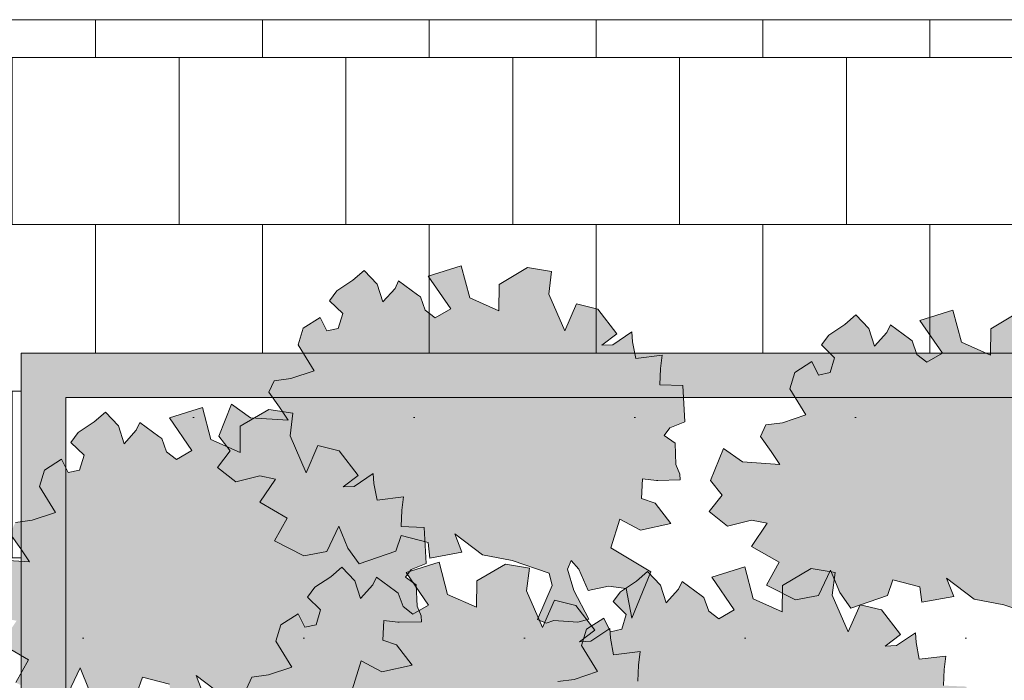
# Model space of a CAD drawing. Header units: metres. Extents: x 92403 to 95147, y 464428 to 465602.
# Tile 314 of 568: x 92434.73 to 92436.5, y 465247.65 to 465248.84. Entities that reach past the tile are written whole.
import ezdxf

# ---------------------------------------------------------------- set-up
doc = ezdxf.new("R2010")
doc.units = ezdxf.units.M
doc.layers.add('N-RO-GR-GROENSTROOK-A', color=7, linetype='CONTINUOUS', lineweight=0, true_color=0x5de817, transparency=0.7)
doc.layers.add('X-XX-AL-RMB - profiel', color=7, linetype='CONTINUOUS', lineweight=9)
pattern_1 = [(90, (-83.78827, 232.86948), (-0.15, 0.3), [0.3, -0.3]), (180, (-83.78827, 232.86948), (-4e-17, -0.3), [])]

msp = doc.modelspace()

# ---------------------------------------------------------------- hatches: boundary and pattern name
at = {"layer": 'N-RO-GR-GROENSTROOK-A', "transparency": 33554508}
h = msp.add_hatch(color=256, dxfattribs=at)
h.dxf.hatch_style = 1
h.paths.add_polyline_path([(92435.557613, 465247.875054), (92435.610793, 465247.864919), (92435.67767, 465247.841914), (92435.683047, 465247.819919), (92435.656703, 465247.758805), (92435.671982, 465247.752219), (92435.685742, 465247.756945), (92435.729299, 465247.754155), (92435.748715, 465247.75964), (92435.721708, 465247.810713), (92435.710738, 465247.849545), (92435.717324, 465247.864823), (92435.730913, 465247.849374), (92435.747539, 465247.811301), (92435.783922, 465247.819064), (92435.816168, 465247.814755), (92435.826208, 465247.761404), (92435.86001, 465247.844464), (92435.788475, 465247.887528), (92435.804431, 465247.939364), (92435.841576, 465247.919819), (92435.896175, 465247.931722), (92435.868047, 465247.967992), (92435.843702, 465247.976606), (92435.845192, 465248.012158), (92435.870678, 465248.009198), (92435.872743, 465248.008958), (92435.912972, 465248.009842), (92435.912739, 465248.020482), (92435.905031, 465248.03754), (92435.90378, 465248.075956), (92435.884337, 465248.089865), (92435.894529, 465248.103448), (92435.921265, 465248.114635), (92435.918005, 465248.179585), (92435.876727, 465248.181315), (92435.877937, 465248.210201), (92435.880779, 465248.234566), (92435.833201, 465248.228704), (92435.827435, 465248.258668), (92435.826352, 465248.276259), (92435.792097, 465248.25321), (92435.772036, 465248.252348), (92435.799171, 465248.273077), (92435.765141, 465248.31745), (92435.726788, 465248.326914), (92435.705489, 465248.27792), (92435.676788, 465248.343936), (92435.681883, 465248.384836), (92435.638487, 465248.391892), (92435.587288, 465248.361696), (92435.586863, 465248.314316), (92435.534525, 465248.33759), (92435.519254, 465248.395186), (92435.459959, 465248.376591), (92435.500412, 465248.317938), (92435.472425, 465248.301697), (92435.45454, 465248.31554), (92435.445926, 465248.3396), (92435.440876, 465248.343216), (92435.40682, 465248.368343), (92435.400262, 465248.354608), (92435.378171, 465248.330132), (92435.368068, 465248.362111), (92435.344651, 465248.38666), (92435.324673, 465248.369167), (92435.295791, 465248.350213), (92435.282563, 465248.332436), (92435.306306, 465248.309444), (92435.298162, 465248.282682), (92435.277693, 465248.278302), (92435.265699, 465248.302373), (92435.234967, 465248.282712), (92435.22593, 465248.253237), (92435.254658, 465248.206468), (92435.212722, 465248.192513), (92435.182907, 465248.188525), (92435.173198, 465248.167851), (92435.192353, 465248.140861), (92435.208015, 465248.117422), (92435.140587, 465248.12195), (92435.106492, 465248.146162), (92435.083269, 465248.088476), (92435.104014, 465248.062205), (92435.080925, 465248.032534), (92435.113904, 465248.006536), (92435.157255, 465248.017027), (92435.185113, 465248.011539), (92435.157095, 465247.969766), (92435.206618, 465247.941373), (92435.183832, 465247.900297), (92435.236287, 465247.873614), (92435.277706, 465247.881437), (92435.299121, 465247.927021), (92435.315646, 465247.886917), (92435.335535, 465247.858849), (92435.401501, 465247.881486), (92435.411278, 465247.910013), (92435.459907, 465247.8975), (92435.463148, 465247.869344), (92435.520551, 465247.880032), (92435.50789, 465247.913035), (92435.557625, 465247.875071)])
h = msp.add_hatch(color=256, dxfattribs=at)
h.dxf.hatch_style = 1
h.paths.add_polyline_path([(92436.441963, 465247.795431), (92436.495143, 465247.785295), (92436.56202, 465247.76229), (92436.567397, 465247.740295), (92436.541053, 465247.679182), (92436.556331, 465247.672596), (92436.570091, 465247.677321), (92436.613649, 465247.674531), (92436.633065, 465247.680016), (92436.606058, 465247.731089), (92436.595088, 465247.769921), (92436.601674, 465247.785199), (92436.615263, 465247.76975), (92436.631889, 465247.731678), (92436.668272, 465247.73944), (92436.700518, 465247.735132), (92436.710557, 465247.68178), (92436.744359, 465247.76484), (92436.672825, 465247.807904), (92436.688781, 465247.85974), (92436.725926, 465247.840195), (92436.780525, 465247.852099), (92436.752397, 465247.888368), (92436.728051, 465247.896983), (92436.729541, 465247.932535), (92436.755028, 465247.929574), (92436.757093, 465247.929334), (92436.797322, 465247.930218), (92436.797088, 465247.940858), (92436.78938, 465247.957916), (92436.78813, 465247.996333), (92436.768687, 465248.010241), (92436.778879, 465248.023824), (92436.805615, 465248.035011), (92436.802355, 465248.099961), (92436.761077, 465248.101691), (92436.762287, 465248.130577), (92436.765129, 465248.154943), (92436.717551, 465248.14908), (92436.711785, 465248.179044), (92436.710701, 465248.196635), (92436.676447, 465248.173586), (92436.656385, 465248.172724), (92436.683521, 465248.193453), (92436.649491, 465248.237826), (92436.611137, 465248.24729), (92436.589839, 465248.198296), (92436.561138, 465248.264312), (92436.566232, 465248.305212), (92436.522837, 465248.312268), (92436.471638, 465248.282073), (92436.471213, 465248.234692), (92436.418874, 465248.257966), (92436.403603, 465248.315563), (92436.344309, 465248.296967), (92436.384762, 465248.238315), (92436.356774, 465248.222073), (92436.33889, 465248.235916), (92436.330275, 465248.259977), (92436.325226, 465248.263592), (92436.291169, 465248.288719), (92436.284612, 465248.274984), (92436.262521, 465248.250508), (92436.252418, 465248.282487), (92436.229, 465248.307037), (92436.209022, 465248.289543), (92436.180141, 465248.270589), (92436.166912, 465248.252813), (92436.190655, 465248.22982), (92436.182512, 465248.203058), (92436.162043, 465248.198678), (92436.150048, 465248.22275), (92436.119317, 465248.203088), (92436.110279, 465248.173613), (92436.139007, 465248.126844), (92436.097072, 465248.112889), (92436.067257, 465248.108901), (92436.057548, 465248.088227), (92436.076702, 465248.061237), (92436.092364, 465248.037798), (92436.024936, 465248.042326), (92435.990842, 465248.066538), (92435.967619, 465248.008852), (92435.988364, 465247.982581), (92435.965275, 465247.95291), (92435.998254, 465247.926912), (92436.041605, 465247.937403), (92436.069462, 465247.931915), (92436.041445, 465247.890142), (92436.090968, 465247.861749), (92436.068181, 465247.820673), (92436.120637, 465247.79399), (92436.162056, 465247.801813), (92436.183471, 465247.847397), (92436.199995, 465247.807293), (92436.219885, 465247.779225), (92436.28585, 465247.801862), (92436.295628, 465247.830389), (92436.344257, 465247.817876), (92436.347498, 465247.78972), (92436.404901, 465247.800408), (92436.39224, 465247.833411), (92436.441975, 465247.795447)])
h = msp.add_hatch(color=256, dxfattribs=at)
h.dxf.hatch_style = 1
h.paths.add_polyline_path([(92435.092383, 465247.620106), (92435.145563, 465247.60997), (92435.21244, 465247.586965), (92435.217817, 465247.56497), (92435.191473, 465247.503857), (92435.206751, 465247.49727), (92435.220511, 465247.501996), (92435.264069, 465247.499206), (92435.283485, 465247.504691), (92435.256478, 465247.555764), (92435.245508, 465247.594596), (92435.252094, 465247.609874), (92435.265683, 465247.594425), (92435.282309, 465247.556353), (92435.318692, 465247.564115), (92435.350938, 465247.559807), (92435.360977, 465247.506455), (92435.394779, 465247.589515), (92435.323245, 465247.632579), (92435.339201, 465247.684415), (92435.376346, 465247.66487), (92435.430945, 465247.676774), (92435.402817, 465247.713043), (92435.378471, 465247.721657), (92435.379961, 465247.757209), (92435.405448, 465247.754249), (92435.407513, 465247.754009), (92435.447742, 465247.754893), (92435.447508, 465247.765533), (92435.4398, 465247.782591), (92435.43855, 465247.821007), (92435.419107, 465247.834916), (92435.429299, 465247.848499), (92435.456035, 465247.859686), (92435.452775, 465247.924636), (92435.411497, 465247.926366), (92435.412707, 465247.955252), (92435.415549, 465247.979618), (92435.367971, 465247.973755), (92435.362205, 465248.003719), (92435.361121, 465248.02131), (92435.326867, 465247.998261), (92435.306805, 465247.997399), (92435.333941, 465248.018128), (92435.299911, 465248.062501), (92435.261557, 465248.071965), (92435.240259, 465248.022971), (92435.211558, 465248.088987), (92435.216652, 465248.129887), (92435.173257, 465248.136943), (92435.122058, 465248.106747), (92435.121633, 465248.059367), (92435.069294, 465248.082641), (92435.054023, 465248.140238), (92434.994729, 465248.121642), (92435.035182, 465248.06299), (92435.007194, 465248.046748), (92434.98931, 465248.060591), (92434.980695, 465248.084651), (92434.975646, 465248.088267), (92434.941589, 465248.113394), (92434.935032, 465248.099659), (92434.912941, 465248.075183), (92434.902838, 465248.107162), (92434.87942, 465248.131712), (92434.859442, 465248.114218), (92434.830561, 465248.095264), (92434.817332, 465248.077488), (92434.841075, 465248.054495), (92434.832932, 465248.027733), (92434.812463, 465248.023353), (92434.800468, 465248.047424), (92434.769737, 465248.027763), (92434.760699, 465247.998288), (92434.789427, 465247.951519), (92434.747492, 465247.937564), (92434.717677, 465247.933576), (92434.707968, 465247.912902), (92434.727122, 465247.885912), (92434.742784, 465247.862473), (92434.675356, 465247.867001), (92434.641262, 465247.891213), (92434.618039, 465247.833527), (92434.638784, 465247.807256), (92434.615695, 465247.777585), (92434.648674, 465247.751587), (92434.692025, 465247.762078), (92434.719882, 465247.75659), (92434.691865, 465247.714817), (92434.741388, 465247.686424), (92434.718601, 465247.645348), (92434.771057, 465247.618665), (92434.812476, 465247.626488), (92434.833891, 465247.672072), (92434.850415, 465247.631968), (92434.870305, 465247.6039), (92434.93627, 465247.626537), (92434.946048, 465247.655064), (92434.994676, 465247.642551), (92434.997918, 465247.614395), (92435.055321, 465247.625083), (92435.04266, 465247.658086), (92435.092395, 465247.620122)])
h = msp.add_hatch(color=256, dxfattribs=at)
h.dxf.hatch_style = 1
h.paths.add_polyline_path([(92435.517776, 465247.341577), (92435.570955, 465247.331442), (92435.637833, 465247.308436), (92435.64321, 465247.286441), (92435.616866, 465247.225328), (92435.632144, 465247.218742), (92435.645904, 465247.223468), (92435.689462, 465247.220678), (92435.708877, 465247.226162), (92435.681871, 465247.277236), (92435.670901, 465247.316068), (92435.677486, 465247.331346), (92435.691076, 465247.315897), (92435.707701, 465247.277824), (92435.744085, 465247.285586), (92435.776331, 465247.281278), (92435.78637, 465247.227927), (92435.820172, 465247.310986), (92435.748638, 465247.35405), (92435.764594, 465247.405887), (92435.801739, 465247.386342), (92435.856337, 465247.398245), (92435.82821, 465247.434514), (92435.803864, 465247.443129), (92435.805354, 465247.478681), (92435.830841, 465247.47572), (92435.832905, 465247.475481), (92435.873135, 465247.476364), (92435.872901, 465247.487005), (92435.865193, 465247.504062), (92435.863942, 465247.542479), (92435.8445, 465247.556387), (92435.854692, 465247.56997), (92435.881427, 465247.581158), (92435.878168, 465247.646107), (92435.836889, 465247.647837), (92435.8381, 465247.676723), (92435.840942, 465247.701089), (92435.793363, 465247.695227), (92435.787597, 465247.725191), (92435.786514, 465247.742781), (92435.752259, 465247.719732), (92435.732198, 465247.718871), (92435.759334, 465247.7396), (92435.725304, 465247.783973), (92435.68695, 465247.793436), (92435.665652, 465247.744442), (92435.63695, 465247.810458), (92435.642045, 465247.851358), (92435.598649, 465247.858414), (92435.547451, 465247.828219), (92435.547026, 465247.780838), (92435.494687, 465247.804112), (92435.479416, 465247.861709), (92435.420122, 465247.843113), (92435.460575, 465247.784461), (92435.432587, 465247.768219), (92435.414702, 465247.782063), (92435.406088, 465247.806123), (92435.401038, 465247.809739), (92435.366982, 465247.834865), (92435.360425, 465247.82113), (92435.338334, 465247.796654), (92435.328231, 465247.828633), (92435.304813, 465247.853183), (92435.284835, 465247.835689), (92435.255953, 465247.816736), (92435.242725, 465247.798959), (92435.266468, 465247.775967), (92435.258325, 465247.749204), (92435.237856, 465247.744825), (92435.225861, 465247.768896), (92435.195129, 465247.749234), (92435.186092, 465247.71976), (92435.21482, 465247.67299), (92435.172884, 465247.659035), (92435.14307, 465247.655047), (92435.133361, 465247.634374), (92435.152515, 465247.607384), (92435.168177, 465247.583945), (92435.100749, 465247.588473), (92435.066655, 465247.612684), (92435.043432, 465247.554998), (92435.064177, 465247.528727), (92435.041087, 465247.499056), (92435.074067, 465247.473058), (92435.117418, 465247.483549), (92435.145275, 465247.478061), (92435.117258, 465247.436289), (92435.166781, 465247.407895), (92435.143994, 465247.36682), (92435.19645, 465247.340137), (92435.237868, 465247.347959), (92435.259284, 465247.393544), (92435.275808, 465247.35344), (92435.295697, 465247.325372), (92435.361663, 465247.348009), (92435.371441, 465247.376536), (92435.420069, 465247.364023), (92435.42331, 465247.335867), (92435.480713, 465247.346555), (92435.468053, 465247.379557), (92435.517788, 465247.341593)])
h = msp.add_hatch(color=256, dxfattribs=at)
h.dxf.hatch_style = 1
h.paths.add_polyline_path([(92436.067509, 465247.333615), (92436.120689, 465247.32348), (92436.187566, 465247.300474), (92436.192943, 465247.278479), (92436.166599, 465247.217366), (92436.181877, 465247.21078), (92436.195637, 465247.215506), (92436.239195, 465247.212715), (92436.258611, 465247.2182), (92436.231604, 465247.269274), (92436.220634, 465247.308105), (92436.227219, 465247.323384), (92436.240809, 465247.307935), (92436.257434, 465247.269862), (92436.293818, 465247.277624), (92436.326064, 465247.273316), (92436.336103, 465247.219965), (92436.369905, 465247.303024), (92436.298371, 465247.346088), (92436.314327, 465247.397925), (92436.351472, 465247.37838), (92436.406071, 465247.390283), (92436.377943, 465247.426552), (92436.353597, 465247.435167), (92436.355087, 465247.470719), (92436.380574, 465247.467758), (92436.382639, 465247.467518), (92436.422868, 465247.468402), (92436.422634, 465247.479043), (92436.414926, 465247.4961), (92436.413675, 465247.534517), (92436.394233, 465247.548425), (92436.404425, 465247.562008), (92436.431161, 465247.573196), (92436.427901, 465247.638145), (92436.386622, 465247.639875), (92436.387833, 465247.668761), (92436.390675, 465247.693127), (92436.343097, 465247.687265), (92436.33733, 465247.717229), (92436.336247, 465247.734819), (92436.301992, 465247.71177), (92436.281931, 465247.710909), (92436.309067, 465247.731638), (92436.275037, 465247.776011), (92436.236683, 465247.785474), (92436.215385, 465247.73648), (92436.186683, 465247.802496), (92436.191778, 465247.843396), (92436.148383, 465247.850452), (92436.097184, 465247.820257), (92436.096759, 465247.772876), (92436.04442, 465247.79615), (92436.029149, 465247.853747), (92435.969855, 465247.835151), (92436.010308, 465247.776499), (92435.98232, 465247.760257), (92435.964435, 465247.7741), (92435.955821, 465247.798161), (92435.950771, 465247.801777), (92435.916715, 465247.826903), (92435.910158, 465247.813168), (92435.888067, 465247.788692), (92435.877964, 465247.820671), (92435.854546, 465247.845221), (92435.834568, 465247.827727), (92435.805686, 465247.808773), (92435.792458, 465247.790997), (92435.816201, 465247.768005), (92435.808058, 465247.741242), (92435.787589, 465247.736863), (92435.775594, 465247.760934), (92435.744862, 465247.741272), (92435.735825, 465247.711797), (92435.764553, 465247.665028), (92435.722618, 465247.651073), (92435.692803, 465247.647085), (92435.683094, 465247.626411), (92435.702248, 465247.599422), (92435.71791, 465247.575983), (92435.650482, 465247.58051), (92435.616388, 465247.604722), (92435.593165, 465247.547036), (92435.61391, 465247.520765), (92435.59082, 465247.491094), (92435.6238, 465247.465096), (92435.667151, 465247.475587), (92435.695008, 465247.470099), (92435.666991, 465247.428326), (92435.716514, 465247.399933), (92435.693727, 465247.358858), (92435.746183, 465247.332174), (92435.787602, 465247.339997), (92435.809017, 465247.385582), (92435.825541, 465247.345478), (92435.84543, 465247.317409), (92435.911396, 465247.340046), (92435.921174, 465247.368573), (92435.969802, 465247.356061), (92435.973044, 465247.327905), (92436.030446, 465247.338593), (92436.017786, 465247.371595), (92436.067521, 465247.333631)])
at = {"layer": 'X-XX-AL-RMB - profiel', "true_color": 0x000000}
h = msp.add_hatch(dxfattribs=at)
h.set_pattern_fill('AVH-TEGEL_300X300_HALFST', color=18, angle=90, pattern_type=2)
h.set_pattern_definition(pattern_1)
h.paths.add_polyline_path([(92434.428241, 465244.972223), (92434.428241, 465248.838023), (92434.728241, 465248.838023), (92434.728241, 465244.972223)])
h = msp.add_hatch(dxfattribs=at)
h.set_pattern_fill('AVH-TEGEL_300X300_HALFST', color=18, angle=90, pattern_type=2)
h.set_pattern_definition(pattern_1)
h.paths.add_polyline_path([(92434.728241, 465248.838023), (92437.764577, 465248.838023), (92437.764577, 465248.238023), (92434.728241, 465248.238023)])
at = {"layer": 'X-XX-AL-RMB - profiel', "true_color": 0x1a4a17, "transparency": 33554687}
h = msp.add_hatch(dxfattribs=at)
h.set_pattern_fill('AGR-GRAS_SPORTVELD', color=99, scale=0.5, pattern_type=2)
h.set_pattern_definition([(0, (-2044.6281, 1748.922), (0.1984375, 0.396875), [0, -0.396875])])
h.paths.add_polyline_path([(92437.764577, 465248.238023), (92434.728241, 465248.238023), (92434.728241, 465244.972223), (92437.764577, 465244.972223)])
at = {"layer": 'X-XX-AL-RMB - profiel', "true_color": 0xb0b0b0}
h = msp.add_hatch(color=253, dxfattribs=at)
h.dxf.hatch_style = 1
h.paths.add_polyline_path([(92434.808241, 465244.972223), (92434.728241, 465244.972223), (92434.728241, 465248.238023), (92437.764577, 465248.238023), (92437.764577, 465248.158023), (92434.808241, 465248.158023)])

# ---------------------------------------------------------------- linework, layer by layer
at = {"layer": 'X-XX-AL-RMB - profiel'}
for points in [[(92441.744577, 465248.838023), (92421.377967, 465248.838023), (92421.377967, 465244.972223), (92441.744577, 465244.972223)], [(92434.728241, 465244.972223), (92434.428241, 465244.972223), (92434.428241, 465248.838023), (92437.764577, 465248.838023), (92437.764577, 465248.238023), (92434.728241, 465248.238023)], [(92434.808241, 465244.972223), (92434.728241, 465244.972223), (92434.728241, 465248.238023), (92437.764577, 465248.238023), (92437.764577, 465248.158023), (92434.808241, 465248.158023)]]:
    msp.add_lwpolyline(points, close=True, dxfattribs=at)
at = {"layer": 'X-XX-AL-RMB - profiel', "color": 251}
msp.add_lwpolyline([(92435.557613, 465247.875054), (92435.610793, 465247.864919), (92435.67767, 465247.841914), (92435.683047, 465247.819919), (92435.656703, 465247.758805), (92435.671982, 465247.752219), (92435.685742, 465247.756945), (92435.729299, 465247.754155), (92435.748715, 465247.75964), (92435.721708, 465247.810713), (92435.710738, 465247.849545), (92435.717324, 465247.864823), (92435.730913, 465247.849374), (92435.747539, 465247.811301), (92435.783922, 465247.819064), (92435.816168, 465247.814755), (92435.826208, 465247.761404), (92435.86001, 465247.844464), (92435.788475, 465247.887528), (92435.804431, 465247.939364), (92435.841576, 465247.919819), (92435.896175, 465247.931722), (92435.868047, 465247.967992), (92435.843702, 465247.976606), (92435.845192, 465248.012158), (92435.870678, 465248.009198), (92435.872743, 465248.008958), (92435.912972, 465248.009842), (92435.912739, 465248.020482), (92435.905031, 465248.03754), (92435.90378, 465248.075956), (92435.884337, 465248.089865), (92435.894529, 465248.103448), (92435.921265, 465248.114635), (92435.918005, 465248.179585), (92435.876727, 465248.181315), (92435.877937, 465248.210201), (92435.880779, 465248.234566), (92435.833201, 465248.228704), (92435.827435, 465248.258668), (92435.826352, 465248.276259), (92435.792097, 465248.25321), (92435.772036, 465248.252348), (92435.799171, 465248.273077), (92435.765141, 465248.31745), (92435.726788, 465248.326914), (92435.705489, 465248.27792), (92435.676788, 465248.343936), (92435.681883, 465248.384836), (92435.638487, 465248.391892), (92435.587288, 465248.361696), (92435.586863, 465248.314316), (92435.534525, 465248.33759), (92435.519254, 465248.395186), (92435.459959, 465248.376591), (92435.500412, 465248.317938), (92435.472425, 465248.301697), (92435.45454, 465248.31554), (92435.445926, 465248.3396), (92435.440876, 465248.343216), (92435.40682, 465248.368343), (92435.400262, 465248.354608), (92435.378171, 465248.330132), (92435.368068, 465248.362111), (92435.344651, 465248.38666), (92435.324673, 465248.369167), (92435.295791, 465248.350213), (92435.282563, 465248.332436), (92435.306306, 465248.309444), (92435.298162, 465248.282682), (92435.277693, 465248.278302), (92435.265699, 465248.302373), (92435.234967, 465248.282712), (92435.22593, 465248.253237), (92435.254658, 465248.206468), (92435.212722, 465248.192513), (92435.182907, 465248.188525), (92435.173198, 465248.167851), (92435.192353, 465248.140861), (92435.208015, 465248.117422), (92435.140587, 465248.12195), (92435.106492, 465248.146162), (92435.083269, 465248.088476), (92435.104014, 465248.062205), (92435.080925, 465248.032534), (92435.113904, 465248.006536), (92435.157255, 465248.017027), (92435.185113, 465248.011539), (92435.157095, 465247.969766), (92435.206618, 465247.941373), (92435.183832, 465247.900297), (92435.236287, 465247.873614), (92435.277706, 465247.881437), (92435.299121, 465247.927021), (92435.315646, 465247.886917), (92435.335535, 465247.858849), (92435.401501, 465247.881486), (92435.411278, 465247.910013), (92435.459907, 465247.8975), (92435.463148, 465247.869344), (92435.520551, 465247.880032), (92435.50789, 465247.913035), (92435.557625, 465247.875071)], close=True, dxfattribs=at)
for points in [[(92436.522837, 465248.312268), (92436.471638, 465248.282073), (92436.471213, 465248.234692), (92436.418874, 465248.257966), (92436.403603, 465248.315563), (92436.344309, 465248.296967), (92436.384762, 465248.238315), (92436.356774, 465248.222073), (92436.33889, 465248.235916), (92436.330275, 465248.259977), (92436.325226, 465248.263592), (92436.291169, 465248.288719), (92436.284612, 465248.274984), (92436.262521, 465248.250508), (92436.252418, 465248.282487), (92436.229, 465248.307037), (92436.209022, 465248.289543), (92436.180141, 465248.270589), (92436.166912, 465248.252813), (92436.190655, 465248.22982), (92436.182512, 465248.203058), (92436.162043, 465248.198678), (92436.150048, 465248.22275), (92436.119317, 465248.203088), (92436.110279, 465248.173613), (92436.139007, 465248.126844), (92436.097072, 465248.112889), (92436.067257, 465248.108901), (92436.057548, 465248.088227), (92436.076702, 465248.061237), (92436.092364, 465248.037798), (92436.024936, 465248.042326), (92435.990842, 465248.066538), (92435.967619, 465248.008852), (92435.988364, 465247.982581), (92435.965275, 465247.95291), (92435.998254, 465247.926912), (92436.041605, 465247.937403), (92436.069462, 465247.931915), (92436.041445, 465247.890142), (92436.090968, 465247.861749), (92436.068181, 465247.820673), (92436.120637, 465247.79399), (92436.162056, 465247.801813), (92436.183471, 465247.847397), (92436.199995, 465247.807293), (92436.219885, 465247.779225), (92436.28585, 465247.801862), (92436.295628, 465247.830389), (92436.344257, 465247.817876), (92436.347498, 465247.78972), (92436.404901, 465247.800408), (92436.39224, 465247.833411), (92436.441975, 465247.795447), (92436.441963, 465247.795431), (92436.495143, 465247.785295), (92436.56202, 465247.76229)], [(92435.323245, 465247.632579), (92435.339201, 465247.684415), (92435.376346, 465247.66487), (92435.430945, 465247.676774), (92435.402817, 465247.713043), (92435.378471, 465247.721657), (92435.379961, 465247.757209), (92435.405448, 465247.754249), (92435.407513, 465247.754009), (92435.447742, 465247.754893), (92435.447508, 465247.765533), (92435.4398, 465247.782591), (92435.43855, 465247.821007), (92435.419107, 465247.834916), (92435.429299, 465247.848499), (92435.456035, 465247.859686), (92435.452775, 465247.924636), (92435.411497, 465247.926366), (92435.412707, 465247.955252), (92435.415549, 465247.979618), (92435.367971, 465247.973755), (92435.362205, 465248.003719), (92435.361121, 465248.02131), (92435.326867, 465247.998261), (92435.306805, 465247.997399), (92435.333941, 465248.018128), (92435.299911, 465248.062501), (92435.261557, 465248.071965), (92435.240259, 465248.022971), (92435.211558, 465248.088987), (92435.216652, 465248.129887), (92435.173257, 465248.136943), (92435.122058, 465248.106747), (92435.121633, 465248.059367), (92435.069294, 465248.082641), (92435.054023, 465248.140238), (92434.994729, 465248.121642), (92435.035182, 465248.06299), (92435.007194, 465248.046748), (92434.98931, 465248.060591), (92434.980695, 465248.084651), (92434.975646, 465248.088267), (92434.941589, 465248.113394), (92434.935032, 465248.099659), (92434.912941, 465248.075183), (92434.902838, 465248.107162), (92434.87942, 465248.131712), (92434.859442, 465248.114218), (92434.830561, 465248.095264), (92434.817332, 465248.077488), (92434.841075, 465248.054495), (92434.832932, 465248.027733), (92434.812463, 465248.023353), (92434.800468, 465248.047424), (92434.769737, 465248.027763), (92434.760699, 465247.998288), (92434.789427, 465247.951519), (92434.747492, 465247.937564), (92434.717677, 465247.933576)], [(92434.707968, 465247.912902), (92434.727122, 465247.885912), (92434.742784, 465247.862473), (92434.675356, 465247.867001)], [(92435.836889, 465247.647837), (92435.8381, 465247.676723), (92435.840942, 465247.701089), (92435.793363, 465247.695227), (92435.787597, 465247.725191), (92435.786514, 465247.742781), (92435.752259, 465247.719732), (92435.732198, 465247.718871), (92435.759334, 465247.7396), (92435.725304, 465247.783973), (92435.68695, 465247.793436), (92435.665652, 465247.744442), (92435.63695, 465247.810458), (92435.642045, 465247.851358), (92435.598649, 465247.858414), (92435.547451, 465247.828219), (92435.547026, 465247.780838), (92435.494687, 465247.804112), (92435.479416, 465247.861709), (92435.420122, 465247.843113), (92435.460575, 465247.784461), (92435.432587, 465247.768219), (92435.414702, 465247.782063), (92435.406088, 465247.806123), (92435.401038, 465247.809739), (92435.366982, 465247.834865), (92435.360425, 465247.82113), (92435.338334, 465247.796654), (92435.328231, 465247.828633), (92435.304813, 465247.853183), (92435.284835, 465247.835689), (92435.255953, 465247.816736), (92435.242725, 465247.798959), (92435.266468, 465247.775967), (92435.258325, 465247.749204), (92435.237856, 465247.744825), (92435.225861, 465247.768896), (92435.195129, 465247.749234), (92435.186092, 465247.71976), (92435.21482, 465247.67299), (92435.172884, 465247.659035), (92435.14307, 465247.655047), (92435.133361, 465247.634374)], [(92436.386622, 465247.639875), (92436.387833, 465247.668761), (92436.390675, 465247.693127), (92436.343097, 465247.687265), (92436.33733, 465247.717229), (92436.336247, 465247.734819), (92436.301992, 465247.71177), (92436.281931, 465247.710909), (92436.309067, 465247.731638), (92436.275037, 465247.776011), (92436.236683, 465247.785474), (92436.215385, 465247.73648), (92436.186683, 465247.802496), (92436.191778, 465247.843396), (92436.148383, 465247.850452), (92436.097184, 465247.820257), (92436.096759, 465247.772876), (92436.04442, 465247.79615), (92436.029149, 465247.853747), (92435.969855, 465247.835151), (92436.010308, 465247.776499), (92435.98232, 465247.760257), (92435.964435, 465247.7741), (92435.955821, 465247.798161), (92435.950771, 465247.801777), (92435.916715, 465247.826903), (92435.910158, 465247.813168), (92435.888067, 465247.788692), (92435.877964, 465247.820671), (92435.854546, 465247.845221), (92435.834568, 465247.827727), (92435.805686, 465247.808773), (92435.792458, 465247.790997), (92435.816201, 465247.768005), (92435.808058, 465247.741242), (92435.787589, 465247.736863), (92435.775594, 465247.760934), (92435.744862, 465247.741272), (92435.735825, 465247.711797), (92435.764553, 465247.665028), (92435.722618, 465247.651073), (92435.692803, 465247.647085)], [(92434.691865, 465247.714817), (92434.741388, 465247.686424), (92434.718601, 465247.645348)], [(92434.812476, 465247.626488), (92434.833891, 465247.672072), (92434.850415, 465247.631968)], [(92435.055321, 465247.625083), (92435.04266, 465247.658086), (92435.092395, 465247.620122)], [(92434.93627, 465247.626537), (92434.946048, 465247.655064), (92434.994676, 465247.642551)]]:
    msp.add_lwpolyline(points, dxfattribs=at)

doc.saveas('drawing.dxf')
